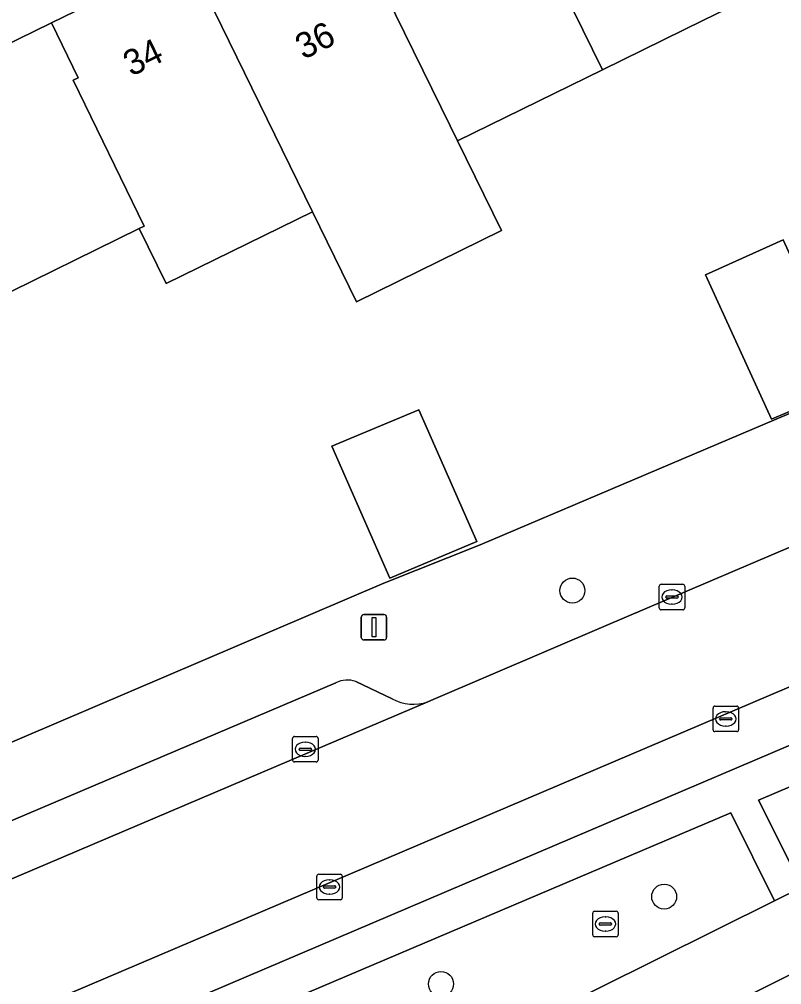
# Model space of a CAD drawing. Extents: x 157793 to 159380, y 380877 to 382313.
# Drawn here: x 158473.17 to 158503.06, y 381567.59 to 381605.44 of the extents above; entities that cross this region are included whole.
import ezdxf

# ---------------------------------------------------------------- set-up
doc = ezdxf.new("R2010")
doc.units = 0
for name, color, linetype in [('IMGEO_Boom', 7, 'Continuous'), ('IMGEO_Erf', 7, 'Continuous'), ('IMGEO_Groenvoorziening', 7, 'Continuous'), ('IMGEO_Kolk', 7, 'Continuous'), ('IMGEO_Lichtmast', 7, 'Continuous'), ('IMGEO_Pand', 7, 'Continuous'), ('IMGEO_Pand_nummerreeks', 7, 'Continuous'), ('IMGEO_Parkeervlak_open', 7, 'Continuous'), ('IMGEO_Rijbaan_lokaal_open', 7, 'Continuous'), ('IMGEO_Rioolput', 7, 'Continuous'), ('IMGEO_Voetpad_open', 7, 'Continuous')]:
    doc.layers.add(name, color=color, linetype=linetype)

msp = doc.modelspace()

# ---------------------------------------------------------------- linework, layer by layer
at = {"layer": 'IMGEO_Boom'}
for centre in [(158494.852, 381583.039), (158498.451, 381571.041), (158489.701, 381567.615)]:
    msp.add_circle(centre, 0.489, dxfattribs=at)
at = {"layer": 'IMGEO_Erf'}
for points in [[(158525.289, 381615.669), (158519.472, 381612.817), (158519.567, 381612.623), (158514.139, 381609.961), (158513.2, 381611.876), (158507.398, 381609.032), (158501.716, 381606.247), (158500, 381605.406), (158496.031, 381603.46), (158490.348, 381600.675), (158492.073, 381597.152), (158486.39, 381594.365), (158484.664, 381597.888), (158478.927, 381595.076), (158477.87, 381597.233), (158472.015, 381594.365), (158466.553, 381591.689), (158460.869, 381588.905), (158455.19, 381586.123), (158461.816, 381572.634), (158461.844, 381572.393), (158487.458, 381583.323), (158491.241, 381584.832), (158532.123, 381602.188)], [(158505.734, 381591.068), (158502.658, 381589.764), (158500.069, 381595.411), (158503.114, 381596.784)], [(158491.111, 381584.965), (158487.701, 381583.528), (158485.425, 381588.7), (158488.826, 381590.125)]]:
    msp.add_lwpolyline(points, close=True, dxfattribs=at)
for points in [[(158471.569, 381605.977), (158471.333, 381605.096), (158470.661, 381604.743), (158471.192, 381603.713), (158474.424, 381605.296), (158477.308, 381606.708)], [(158530.576, 381581.484), (158478.739, 381555.732)]]:
    msp.add_lwpolyline(points, dxfattribs=at)
at = {"layer": 'IMGEO_Groenvoorziening'}
for points in [[(158521.896, 381580.35), (158520.723, 381582.723), (158502.149, 381574.815), (158503.856, 381571.407)], [(158502.782, 381570.873), (158501.067, 381574.33), (158474.979, 381563.242), (158477.436, 381558.28)]]:
    msp.add_lwpolyline(points, close=True, dxfattribs=at)
at = {"layer": 'IMGEO_Kolk'}
for p, q in [((158498.255, 381582.357), (158498.255, 381583.209)), ((158498.33, 381583.283), (158499.182, 381583.283)), ((158499.256, 381583.209), (158499.256, 381582.357)), ((158498.514, 381582.777), (158498.514, 381582.789)), ((158498.557, 381582.826), (158498.955, 381582.826)), ((158498.743, 381583.063), (158498.768, 381583.063)), ((158498.998, 381582.789), (158498.998, 381582.777)), ((158498.952, 381582.74), (158498.554, 381582.74)), ((158498.766, 381582.503), (158498.741, 381582.503)), ((158499.182, 381582.283), (158498.33, 381582.283)), ((158500.368, 381577.581), (158500.368, 381578.433)), ((158500.443, 381578.507), (158501.295, 381578.507)), ((158500.856, 381578.287), (158500.881, 381578.287)), ((158501.369, 381578.433), (158501.369, 381577.581)), ((158500.627, 381578.001), (158500.627, 381578.013)), ((158501.065, 381577.964), (158500.667, 381577.964)), ((158500.67, 381578.05), (158501.068, 381578.05)), ((158501.111, 381578.013), (158501.111, 381578.001)), ((158501.295, 381577.507), (158500.443, 381577.507)), ((158500.879, 381577.727), (158500.854, 381577.727)), ((158483.881, 381576.391), (158483.881, 381577.243)), ((158483.956, 381577.317), (158484.808, 381577.317)), ((158484.369, 381577.097), (158484.394, 381577.097)), ((158484.882, 381577.243), (158484.882, 381576.391)), ((158484.14, 381576.811), (158484.14, 381576.823)), ((158484.578, 381576.774), (158484.18, 381576.774)), ((158484.183, 381576.86), (158484.581, 381576.86)), ((158484.624, 381576.823), (158484.624, 381576.811)), ((158484.808, 381576.317), (158483.956, 381576.317)), ((158484.392, 381576.537), (158484.367, 381576.537)), ((158484.83, 381570.991), (158484.83, 381571.843)), ((158484.905, 381571.917), (158485.757, 381571.917)), ((158485.831, 381571.843), (158485.831, 381570.991)), ((158485.089, 381571.411), (158485.089, 381571.423)), ((158485.132, 381571.46), (158485.53, 381571.46)), ((158485.318, 381571.697), (158485.343, 381571.697)), ((158485.573, 381571.423), (158485.573, 381571.411)), ((158485.527, 381571.374), (158485.129, 381571.374)), ((158485.341, 381571.137), (158485.316, 381571.137)), ((158485.757, 381570.917), (158484.905, 381570.917))]:
    msp.add_line(p, q, dxfattribs=at)
for points in [[(158498.255, 381582.357), (158498.255, 381583.209)], [(158498.33, 381583.283), (158499.182, 381583.283)], [(158499.256, 381583.209), (158499.256, 381582.357)], [(158499.182, 381582.283), (158498.33, 381582.283)], [(158500.368, 381577.581), (158500.368, 381578.433)], [(158500.443, 381578.507), (158501.295, 381578.507)], [(158501.369, 381578.433), (158501.369, 381577.581)], [(158501.295, 381577.507), (158500.443, 381577.507)], [(158483.881, 381576.391), (158483.881, 381577.243)], [(158483.956, 381577.317), (158484.808, 381577.317)], [(158484.882, 381577.243), (158484.882, 381576.391)], [(158484.808, 381576.317), (158483.956, 381576.317)], [(158484.83, 381570.991), (158484.83, 381571.843)], [(158484.905, 381571.917), (158485.757, 381571.917)], [(158485.831, 381571.843), (158485.831, 381570.991)], [(158485.757, 381570.917), (158484.905, 381570.917)]]:
    msp.add_lwpolyline(points, dxfattribs=at)
for centre, radius, start, end in [((158498.332, 381583.207), 0.0765, 91.552, 178.448), ((158498.332, 381583.207), 0.0765, 91.552, 178.448), ((158499.18, 381583.207), 0.0765, 1.552, 88.448), ((158499.18, 381583.207), 0.0765, 1.552, 88.448), ((158498.554, 381582.786), 0.0403, 85.8775, 175.7526), ((158498.551, 381582.776), 0.0366, 178.938, 274.7102), ((158498.955, 381582.783), 0.043, 264.8664, 352.4533), ((158498.959, 381582.788), 0.0386, 1.7309, 96.639), ((158498.332, 381582.359), 0.0765, 181.552, 268.448), ((158498.332, 381582.359), 0.0765, 181.552, 268.448), ((158499.18, 381582.359), 0.0765, 271.552, 358.448), ((158499.18, 381582.359), 0.0765, 271.552, 358.448), ((158500.445, 381578.431), 0.0765, 91.552, 178.448), ((158500.445, 381578.431), 0.0765, 91.552, 178.448), ((158501.293, 381578.431), 0.0765, 1.552, 88.448), ((158501.293, 381578.431), 0.0765, 1.552, 88.448), ((158500.667, 381578.01), 0.0403, 85.8775, 175.7526), ((158500.664, 381578), 0.0366, 178.938, 274.7102), ((158501.068, 381578.007), 0.043, 264.8664, 352.4533), ((158501.072, 381578.012), 0.0386, 1.7309, 96.639), ((158500.445, 381577.583), 0.0765, 181.552, 268.448), ((158500.445, 381577.583), 0.0765, 181.552, 268.448), ((158501.293, 381577.583), 0.0765, 271.552, 358.448), ((158501.293, 381577.583), 0.0765, 271.552, 358.448), ((158483.958, 381577.241), 0.0765, 91.552, 178.448), ((158483.958, 381577.241), 0.0765, 91.552, 178.448), ((158484.806, 381577.241), 0.0765, 1.552, 88.448), ((158484.806, 381577.241), 0.0765, 1.552, 88.448), ((158484.18, 381576.82), 0.0403, 85.8775, 175.7526), ((158484.177, 381576.81), 0.0366, 178.938, 274.7102), ((158484.581, 381576.817), 0.043, 264.8664, 352.4533), ((158484.585, 381576.822), 0.0386, 1.7309, 96.639), ((158483.958, 381576.393), 0.0765, 181.552, 268.448), ((158483.958, 381576.393), 0.0765, 181.552, 268.448), ((158484.806, 381576.393), 0.0765, 271.552, 358.448), ((158484.806, 381576.393), 0.0765, 271.552, 358.448), ((158484.907, 381571.841), 0.0765, 91.552, 178.448), ((158484.907, 381571.841), 0.0765, 91.552, 178.448), ((158485.755, 381571.841), 0.0765, 1.552, 88.448), ((158485.755, 381571.841), 0.0765, 1.552, 88.448), ((158485.129, 381571.42), 0.0403, 85.8775, 175.7526), ((158485.126, 381571.41), 0.0366, 178.938, 274.7102), ((158485.53, 381571.417), 0.043, 264.8664, 352.4533), ((158485.534, 381571.422), 0.0386, 1.7309, 96.639), ((158484.907, 381570.993), 0.0765, 181.552, 268.448), ((158484.907, 381570.993), 0.0765, 181.552, 268.448), ((158485.755, 381570.993), 0.0765, 271.552, 358.448), ((158485.755, 381570.993), 0.0765, 271.552, 358.448)]:
    msp.add_arc(centre, radius, start, end, dxfattribs=at)
for centre, major_axis, ratio, start_param, end_param in [((158498.742, 381582.783), (-0.387, 0.002), 0.722429, 4.712389, 7.853982), ((158498.767, 381582.783), (-0.39, 0.002), 0.717154, 1.570796, 4.712389), ((158500.855, 381578.007), (-0.387, 0.002), 0.722429, 4.712389, 7.853982), ((158500.88, 381578.007), (-0.39, 0.002), 0.717154, 1.570796, 4.712389), ((158484.368, 381576.817), (-0.387, 0.002), 0.722429, 4.712389, 7.853982), ((158484.393, 381576.817), (-0.39, 0.002), 0.717154, 1.570796, 4.712389), ((158485.317, 381571.417), (-0.387, 0.002), 0.722429, 4.712389, 7.853982), ((158485.342, 381571.417), (-0.39, 0.002), 0.717154, 1.570796, 4.712389)]:
    msp.add_ellipse(centre, major_axis=major_axis, ratio=ratio, start_param=start_param, end_param=end_param, dxfattribs=at)
at = {"layer": 'IMGEO_Lichtmast'}
for p, q in [((158486.576, 381581.201), (158486.576, 381582.001)), ((158486.576, 381582.001), (158486.576, 381581.201)), ((158486.676, 381582.101), (158487.466, 381582.101)), ((158487.466, 381582.101), (158486.676, 381582.101)), ((158487.566, 381582.001), (158487.566, 381581.201)), ((158487.566, 381581.201), (158487.566, 381582.001)), ((158487.466, 381581.101), (158486.676, 381581.101)), ((158486.676, 381581.101), (158487.466, 381581.101))]:
    msp.add_line(p, q, dxfattribs=at)
msp.add_lwpolyline([(158486.996, 381581.976), (158487.146, 381581.976), (158487.146, 381581.226), (158486.996, 381581.226), (158486.996, 381581.976)], dxfattribs=at)
for centre, start, end in [((158486.676, 381582.001), 90, 180), ((158486.676, 381582.001), 90, 180), ((158487.466, 381582.001), 0, 90), ((158487.466, 381582.001), 360, 90), ((158486.676, 381581.201), 180, 270), ((158486.676, 381581.201), 180, 270), ((158487.466, 381581.201), 270, 0), ((158487.466, 381581.201), 270, 0)]:
    msp.add_arc(centre, 0.1, start, end, dxfattribs=at)
at = {"layer": 'IMGEO_Pand'}
for points in [[(158497.836, 381614.167), (158494.85, 381612.696), (158494.329, 381613.755), (158494.778, 381613.976), (158495.04, 381614.852), (158494.157, 381616.646), (158493.306, 381616.975), (158492.764, 381616.708), (158490.169, 381615.431), (158490.013, 381615.354), (158492.01, 381611.295), (158492.158, 381611.368), (158496.031, 381603.46), (158500, 381605.406), (158501.716, 381606.247), (158500, 381609.749)], [(158472.015, 381594.365), (158477.87, 381597.233), (158478.069, 381597.33), (158475.277, 381603.048), (158475.477, 381603.147), (158474.424, 381605.296), (158471.192, 381603.713), (158470.661, 381604.743), (158471.333, 381605.096), (158471.569, 381605.977), (158470.662, 381607.703), (158469.778, 381608.006), (158469.078, 381607.638), (158464.832, 381616.209), (158462.219, 381614.928), (158461.933, 381615.512), (158461.794, 381615.444), (158466.195, 381606.242), (158468.162, 381602.228)], [(158477.807, 381611.886), (158476.197, 381615.173), (158473.3, 381613.754), (158474.879, 381610.53), (158474.547, 381610.367), (158474.278, 381609.484), (158475.254, 381607.491), (158476.307, 381607.365), (158476.855, 381607.633), (158477.308, 381606.708), (158474.424, 381605.296), (158475.477, 381603.147), (158475.277, 381603.048), (158478.069, 381597.33), (158477.87, 381597.233), (158478.927, 381595.076), (158484.664, 381597.888), (158480.802, 381605.772)], [(158492.158, 381611.368), (158492.01, 381611.295), (158486.481, 381608.57), (158490.065, 381601.254), (158490.348, 381600.675), (158496.031, 381603.46)], [(158486.481, 381608.57), (158480.802, 381605.772), (158484.664, 381597.888), (158486.39, 381594.365), (158492.073, 381597.152), (158490.348, 381600.675), (158490.065, 381601.254)], [(158500.069, 381595.411), (158502.658, 381589.764), (158505.734, 381591.068), (158503.114, 381596.784)], [(158487.701, 381583.528), (158491.111, 381584.965), (158488.826, 381590.125), (158485.425, 381588.7)]]:
    msp.add_lwpolyline(points, close=True, dxfattribs=at)
at = {"layer": 'IMGEO_Parkeervlak_open'}
for points in [[(158561.679, 381604.089), (158455.915, 381559.059)], [(158459.892, 381558.457), (158527.687, 381587.327)], [(158485.578, 381579.425), (158451.929, 381565.129), (158434.923, 381557.328)], [(158487.785, 381578.788), (158486.362, 381579.474)], [(158432.728, 381553.983), (158449.698, 381561.875), (158452.802, 381563.201), (158489.186, 381578.677)]]:
    msp.add_lwpolyline(points, dxfattribs=at)
for centre, radius, start, end in [((158486.03, 381578.484), 1.044, 71.4872, 115.6655), ((158488.611, 381580.311), 1.732, 241.5352, 289.4047)]:
    msp.add_arc(centre, radius, start, end, dxfattribs=at)
at = {"layer": 'IMGEO_Rijbaan_lokaal_open'}
msp.add_lwpolyline([(158580.177, 381611.756), (158583.153, 381612.994), (158606.565, 381622.843), (158604.623, 381627.506), (158583.486, 381618.524), (158558.568, 381608.16), (158508.298, 381586.82), (158503.531, 381584.802), (158496.081, 381581.628), (158489.397, 381578.761), (158489.186, 381578.677), (158452.802, 381563.201), (158454.919, 381558.631), (158455.915, 381559.059), (158561.679, 381604.089)], dxfattribs=at)
at = {"layer": 'IMGEO_Rioolput'}
for p, q in [((158495.648, 381569.537), (158495.648, 381570.389)), ((158495.723, 381570.463), (158496.575, 381570.463)), ((158496.649, 381570.389), (158496.649, 381569.537)), ((158495.907, 381569.957), (158495.907, 381569.969)), ((158496.345, 381569.92), (158495.947, 381569.92)), ((158495.95, 381570.006), (158496.348, 381570.006)), ((158496.136, 381570.243), (158496.161, 381570.243)), ((158496.391, 381569.969), (158496.391, 381569.957)), ((158496.159, 381569.683), (158496.134, 381569.683)), ((158496.575, 381569.463), (158495.723, 381569.463))]:
    msp.add_line(p, q, dxfattribs=at)
for points in [[(158495.648, 381569.537), (158495.648, 381570.389)], [(158495.723, 381570.463), (158496.575, 381570.463)], [(158496.649, 381570.389), (158496.649, 381569.537)], [(158496.575, 381569.463), (158495.723, 381569.463)]]:
    msp.add_lwpolyline(points, dxfattribs=at)
for centre, radius, start, end in [((158495.725, 381570.387), 0.0765, 91.552, 178.448), ((158495.725, 381570.387), 0.0765, 91.552, 178.448), ((158496.573, 381570.387), 0.0765, 1.552, 88.448), ((158496.573, 381570.387), 0.0765, 1.552, 88.448), ((158495.947, 381569.966), 0.0403, 85.8775, 175.7526), ((158495.944, 381569.956), 0.0366, 178.938, 274.7102), ((158496.348, 381569.963), 0.043, 264.8664, 352.4533), ((158496.352, 381569.968), 0.0386, 1.7309, 96.639), ((158495.725, 381569.539), 0.0765, 181.552, 268.448), ((158495.725, 381569.539), 0.0765, 181.552, 268.448), ((158496.573, 381569.539), 0.0765, 271.552, 358.448), ((158496.573, 381569.539), 0.0765, 271.552, 358.448)]:
    msp.add_arc(centre, radius, start, end, dxfattribs=at)
for centre, major_axis, ratio, start_param, end_param in [((158496.135, 381569.963), (-0.387, 0.002), 0.722429, 4.712389, 7.853982), ((158496.16, 381569.963), (-0.39, 0.002), 0.717154, 1.570796, 4.712389)]:
    msp.add_ellipse(centre, major_axis=major_axis, ratio=ratio, start_param=start_param, end_param=end_param, dxfattribs=at)
at = {"layer": 'IMGEO_Voetpad_open'}
for points in [[(158532.123, 381602.188), (158491.241, 381584.832), (158487.458, 381583.323), (158461.844, 381572.393), (158461.816, 381572.634), (158459.197, 381571.531), (158458.435, 381573.12), (158456.756, 381572.219), (158455.829, 381574.202), (158450.936, 381572.009), (158447.999, 381570.514), (158448.47, 381569.33), (158447.922, 381567.93), (158447.859, 381567.769), (158447.734, 381567.451), (158433.921, 381561.556), (158433.119, 381563.236), (158429.764, 381561.616), (158428.463, 381560.919), (158429.164, 381559.493), (158426.352, 381558.111), (158404.729, 381547.357)], [(158559.355, 381600.813), (158527.687, 381587.327), (158528.278, 381585.94), (158529.232, 381583.987), (158522.385, 381580.592), (158521.896, 381580.35), (158503.856, 381571.407), (158502.782, 381570.873), (158477.436, 381558.28), (158476.08, 381557.625), (158453.255, 381546.36)], [(158451.083, 381546.779), (158453.084, 381543.114), (158462.846, 381547.849), (158477.392, 381555.007), (158478.67, 381555.698), (158478.739, 381555.732), (158530.576, 381581.484), (158531.777, 381582.08), (158561.889, 381597.039)], [(158473.609, 381562.655), (158476.08, 381557.625), (158477.436, 381558.28), (158474.979, 381563.242), (158501.067, 381574.33), (158502.782, 381570.873), (158503.856, 381571.407), (158502.149, 381574.815), (158520.723, 381582.723), (158521.896, 381580.35), (158522.385, 381580.592), (158521.223, 381582.936), (158528.278, 381585.94), (158527.687, 381587.327), (158459.892, 381558.457)], [(158489.186, 381578.677), (158489.397, 381578.761), (158496.081, 381581.628), (158503.531, 381584.802), (158508.298, 381586.82)], [(158434.923, 381557.328), (158451.929, 381565.129), (158485.578, 381579.425)], [(158486.362, 381579.474), (158487.785, 381578.788)]]:
    msp.add_lwpolyline(points, dxfattribs=at)
for centre, radius, start, end in [((158486.03, 381578.484), 1.044, 71.4872, 115.6655), ((158488.611, 381580.311), 1.732, 241.5352, 289.4047)]:
    msp.add_arc(centre, radius, start, end, dxfattribs=at)

# ---------------------------------------------------------------- texts
at = {"layer": 'IMGEO_Pand_nummerreeks'}
for s, rotation, p in [('36', 26.2357, (158484.308, 381603.841)), ('34', 26.0958, (158477.558, 381603.178))]:
    msp.add_text(s, height=1, rotation=rotation, dxfattribs=at).set_placement(p)

doc.saveas('drawing.dxf')
